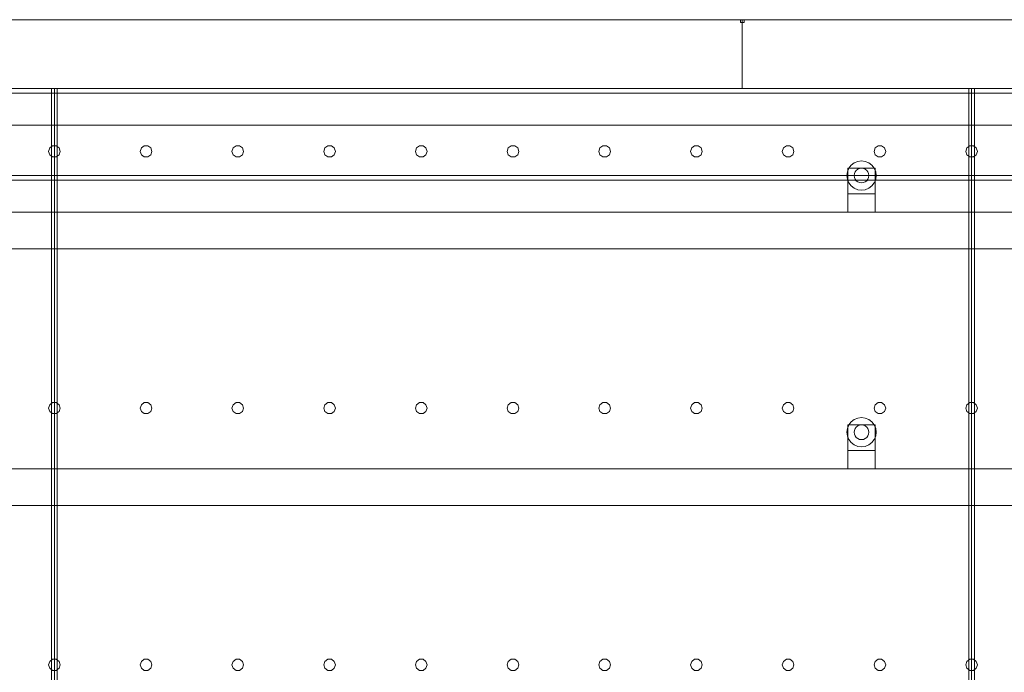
# Model space of a CAD drawing. Header units: millimetres. Extents: x -2233 to 61924, y -68080 to 6847.
# Tile 985 of 1056: x 41423 to 42497, y 2288 to 3000. Entities that reach past the tile are written whole.
import ezdxf

# ---------------------------------------------------------------- set-up
doc = ezdxf.new("R2010")
doc.units = ezdxf.units.MM
doc.layers.add('lateral_secador', color=7, linetype='Continuous', lineweight=0)

msp = doc.modelspace()

# ---------------------------------------------------------------- linework, layer by layer
at = {"layer": 'lateral_secador'}
for p, q in [((41211.134, 3000), (42211.134, 3000)), ((42209.134, 3000), (42213.134, 3000)), ((42209.134, 3000), (42209.134, 2997)), ((42209.134, 2997), (42213.134, 2997)), ((42211.134, 2925), (42211.134, 3000)), ((42211.134, 3000), (43211.134, 3000)), ((42213.134, 2997), (42213.134, 3000)), ((40461.134, 2925), (41461.134, 2925)), ((40461.134, 2925), (60461.134, 2925)), ((40461.134, 2920), (60461.134, 2920)), ((41211.134, 2925), (42211.134, 2925)), ((41458.134, 2925), (41464.134, 2925)), ((41458.134, 2925), (41458.134, 60)), ((41461.134, 0), (41461.134, 2925)), ((41461.134, 2925), (42461.134, 2925)), ((41464.134, 60), (41464.134, 2925)), ((42211.134, 2925), (43211.134, 2925)), ((42458.134, 2925), (42464.134, 2925)), ((42458.134, 2925), (42458.134, 60)), ((42461.134, 0), (42461.134, 2925)), ((42461.134, 2925), (43461.134, 2925)), ((42464.134, 60), (42464.134, 2925)), ((40461.134, 2885), (60461.134, 2885)), ((41455.997, 2860.082), (41454.784, 2856.35)), ((41454.784, 2856.35), (41455.997, 2852.618)), ((41459.172, 2862.389), (41455.997, 2860.082)), ((41463.096, 2862.389), (41459.172, 2862.389)), ((41466.271, 2860.082), (41463.096, 2862.389)), ((41467.484, 2856.35), (41466.271, 2860.082)), ((41466.271, 2852.618), (41467.484, 2856.35)), ((41555.997, 2860.082), (41554.784, 2856.35)), ((41554.784, 2856.35), (41555.997, 2852.618)), ((41559.172, 2862.389), (41555.997, 2860.082)), ((41563.096, 2862.389), (41559.172, 2862.389)), ((41566.271, 2860.082), (41563.096, 2862.389)), ((41567.484, 2856.35), (41566.271, 2860.082)), ((41566.271, 2852.618), (41567.484, 2856.35)), ((41655.997, 2860.082), (41654.784, 2856.35)), ((41654.784, 2856.35), (41655.997, 2852.618)), ((41659.172, 2862.389), (41655.997, 2860.082)), ((41663.096, 2862.389), (41659.172, 2862.389)), ((41666.271, 2860.082), (41663.096, 2862.389)), ((41667.484, 2856.35), (41666.271, 2860.082)), ((41666.271, 2852.618), (41667.484, 2856.35)), ((41755.997, 2860.082), (41754.784, 2856.35)), ((41754.784, 2856.35), (41755.997, 2852.618)), ((41759.172, 2862.389), (41755.997, 2860.082)), ((41763.096, 2862.389), (41759.172, 2862.389)), ((41766.271, 2860.082), (41763.096, 2862.389)), ((41767.484, 2856.35), (41766.271, 2860.082)), ((41766.271, 2852.618), (41767.484, 2856.35)), ((41855.997, 2860.082), (41854.784, 2856.35)), ((41854.784, 2856.35), (41855.997, 2852.618)), ((41859.172, 2862.389), (41855.997, 2860.082)), ((41863.096, 2862.389), (41859.172, 2862.389)), ((41866.271, 2860.082), (41863.096, 2862.389)), ((41867.484, 2856.35), (41866.271, 2860.082)), ((41866.271, 2852.618), (41867.484, 2856.35)), ((41955.997, 2860.082), (41954.784, 2856.35)), ((41954.784, 2856.35), (41955.997, 2852.618)), ((41959.172, 2862.389), (41955.997, 2860.082)), ((41963.096, 2862.389), (41959.172, 2862.389)), ((41966.271, 2860.082), (41963.096, 2862.389)), ((41967.484, 2856.35), (41966.271, 2860.082)), ((41966.271, 2852.618), (41967.484, 2856.35)), ((42055.997, 2860.082), (42054.784, 2856.35)), ((42054.784, 2856.35), (42055.997, 2852.618)), ((42059.172, 2862.389), (42055.997, 2860.082)), ((42063.096, 2862.389), (42059.172, 2862.389)), ((42066.271, 2860.082), (42063.096, 2862.389)), ((42067.484, 2856.35), (42066.271, 2860.082)), ((42066.271, 2852.618), (42067.484, 2856.35)), ((42155.997, 2860.082), (42154.784, 2856.35)), ((42154.784, 2856.35), (42155.997, 2852.618)), ((42159.172, 2862.389), (42155.997, 2860.082)), ((42163.096, 2862.389), (42159.172, 2862.389)), ((42166.271, 2860.082), (42163.096, 2862.389)), ((42167.484, 2856.35), (42166.271, 2860.082)), ((42166.271, 2852.618), (42167.484, 2856.35)), ((42255.997, 2860.082), (42254.784, 2856.35)), ((42254.784, 2856.35), (42255.997, 2852.618)), ((42259.172, 2862.389), (42255.997, 2860.082)), ((42263.096, 2862.389), (42259.172, 2862.389)), ((42266.271, 2860.082), (42263.096, 2862.389)), ((42267.484, 2856.35), (42266.271, 2860.082)), ((42266.271, 2852.618), (42267.484, 2856.35)), ((42355.997, 2860.082), (42354.784, 2856.35)), ((42354.784, 2856.35), (42355.997, 2852.618)), ((42359.172, 2862.389), (42355.997, 2860.082)), ((42363.096, 2862.389), (42359.172, 2862.389)), ((42366.271, 2860.082), (42363.096, 2862.389)), ((42367.484, 2856.35), (42366.271, 2860.082)), ((42366.271, 2852.618), (42367.484, 2856.35)), ((42455.997, 2860.082), (42454.784, 2856.35)), ((42454.784, 2856.35), (42455.997, 2852.618)), ((42459.172, 2862.389), (42455.997, 2860.082)), ((42463.096, 2862.389), (42459.172, 2862.389)), ((42466.271, 2860.082), (42463.096, 2862.389)), ((42467.484, 2856.35), (42466.271, 2860.082)), ((42466.271, 2852.618), (42467.484, 2856.35)), ((41455.997, 2852.618), (41459.172, 2850.311)), ((41459.172, 2850.311), (41463.096, 2850.311)), ((41463.096, 2850.311), (41466.271, 2852.618)), ((41555.997, 2852.618), (41559.172, 2850.311)), ((41559.172, 2850.311), (41563.096, 2850.311)), ((41563.096, 2850.311), (41566.271, 2852.618)), ((41655.997, 2852.618), (41659.172, 2850.311)), ((41659.172, 2850.311), (41663.096, 2850.311)), ((41663.096, 2850.311), (41666.271, 2852.618)), ((41755.997, 2852.618), (41759.172, 2850.311)), ((41759.172, 2850.311), (41763.096, 2850.311)), ((41763.096, 2850.311), (41766.271, 2852.618)), ((41855.997, 2852.618), (41859.172, 2850.311)), ((41859.172, 2850.311), (41863.096, 2850.311)), ((41863.096, 2850.311), (41866.271, 2852.618)), ((41955.997, 2852.618), (41959.172, 2850.311)), ((41959.172, 2850.311), (41963.096, 2850.311)), ((41963.096, 2850.311), (41966.271, 2852.618)), ((42055.997, 2852.618), (42059.172, 2850.311)), ((42059.172, 2850.311), (42063.096, 2850.311)), ((42063.096, 2850.311), (42066.271, 2852.618)), ((42155.997, 2852.618), (42159.172, 2850.311)), ((42159.172, 2850.311), (42163.096, 2850.311)), ((42163.096, 2850.311), (42166.271, 2852.618)), ((42255.997, 2852.618), (42259.172, 2850.311)), ((42259.172, 2850.311), (42263.096, 2850.311)), ((42263.096, 2850.311), (42266.271, 2852.618)), ((42336.993, 2845.455), (42333.134, 2843.856)), ((42341.134, 2846), (42336.993, 2845.455)), ((42345.275, 2845.455), (42341.134, 2846)), ((42349.134, 2843.856), (42345.275, 2845.455)), ((42355.997, 2852.618), (42359.172, 2850.311)), ((42359.172, 2850.311), (42363.096, 2850.311)), ((42363.096, 2850.311), (42366.271, 2852.618)), ((42455.997, 2852.618), (42459.172, 2850.311)), ((42459.172, 2850.311), (42463.096, 2850.311)), ((42463.096, 2850.311), (42466.271, 2852.618)), ((42325.679, 2834.141), (42325.134, 2830)), ((42327.277, 2838), (42325.679, 2834.141)), ((42326.134, 2838), (42356.134, 2838)), ((42326.134, 2838), (42326.134, 2810)), ((42329.82, 2841.314), (42327.277, 2838)), ((42333.134, 2843.856), (42329.82, 2841.314)), ((42335.477, 2835.657), (42334.206, 2834)), ((42337.134, 2836.928), (42335.477, 2835.657)), ((42339.063, 2837.727), (42337.134, 2836.928)), ((42341.134, 2838), (42339.063, 2837.727)), ((42343.204, 2837.727), (42341.134, 2838)), ((42345.134, 2836.928), (42343.204, 2837.727)), ((42346.791, 2835.657), (42345.134, 2836.928)), ((42348.062, 2834), (42346.791, 2835.657)), ((42352.448, 2841.314), (42349.134, 2843.856)), ((42354.99, 2838), (42352.448, 2841.314)), ((42356.589, 2834.141), (42354.99, 2838)), ((42356.134, 2810), (42356.134, 2838)), ((42357.134, 2830), (42356.589, 2834.141)), ((40461.134, 2830), (60461.134, 2830)), ((40461.134, 2825), (60461.134, 2825)), ((42325.134, 2830), (42325.679, 2825.859)), ((42325.679, 2825.859), (42327.277, 2822)), ((42333.406, 2832.071), (42333.134, 2830)), ((42333.134, 2830), (42333.406, 2827.929)), ((42334.206, 2834), (42333.406, 2832.071)), ((42333.406, 2827.929), (42334.206, 2826)), ((42334.206, 2826), (42335.477, 2824.343)), ((42335.477, 2824.343), (42337.134, 2823.072)), ((42345.134, 2823.072), (42346.791, 2824.343)), ((42346.791, 2824.343), (42348.062, 2826)), ((42348.861, 2832.071), (42348.062, 2834)), ((42348.062, 2826), (42348.861, 2827.929)), ((42349.134, 2830), (42348.861, 2832.071)), ((42348.861, 2827.929), (42349.134, 2830)), ((42354.99, 2822), (42356.589, 2825.859)), ((42356.589, 2825.859), (42357.134, 2830)), ((42327.277, 2822), (42329.82, 2818.686)), ((42329.82, 2818.686), (42333.134, 2816.144)), ((42333.134, 2816.144), (42336.993, 2814.545)), ((42336.993, 2814.545), (42341.134, 2814)), ((42337.134, 2823.072), (42339.063, 2822.273)), ((42339.063, 2822.273), (42341.134, 2822)), ((42341.134, 2822), (42343.204, 2822.273)), ((42341.134, 2814), (42345.275, 2814.545)), ((42343.204, 2822.273), (42345.134, 2823.072)), ((42345.275, 2814.545), (42349.134, 2816.144)), ((42349.134, 2816.144), (42352.448, 2818.686)), ((42352.448, 2818.686), (42354.99, 2822)), ((42326.134, 2810), (42356.134, 2810)), ((42326.134, 2810), (42326.134, 2790)), ((42356.134, 2790), (42356.134, 2810)), ((40811.134, 2790), (60111.134, 2790)), ((42326.134, 2790), (42356.134, 2790)), ((40811.134, 2750), (60111.134, 2750)), ((41455.997, 2580.082), (41454.784, 2576.35)), ((41459.172, 2582.389), (41455.997, 2580.082)), ((41463.096, 2582.389), (41459.172, 2582.389)), ((41466.271, 2580.082), (41463.096, 2582.389)), ((41467.484, 2576.35), (41466.271, 2580.082)), ((41555.997, 2580.082), (41554.784, 2576.35)), ((41559.172, 2582.389), (41555.997, 2580.082)), ((41563.096, 2582.389), (41559.172, 2582.389)), ((41566.271, 2580.082), (41563.096, 2582.389)), ((41567.484, 2576.35), (41566.271, 2580.082)), ((41655.997, 2580.082), (41654.784, 2576.35)), ((41659.172, 2582.389), (41655.997, 2580.082)), ((41663.096, 2582.389), (41659.172, 2582.389)), ((41666.271, 2580.082), (41663.096, 2582.389)), ((41667.484, 2576.35), (41666.271, 2580.082)), ((41755.997, 2580.082), (41754.784, 2576.35)), ((41759.172, 2582.389), (41755.997, 2580.082)), ((41763.096, 2582.389), (41759.172, 2582.389)), ((41766.271, 2580.082), (41763.096, 2582.389)), ((41767.484, 2576.35), (41766.271, 2580.082)), ((41855.997, 2580.082), (41854.784, 2576.35)), ((41859.172, 2582.389), (41855.997, 2580.082)), ((41863.096, 2582.389), (41859.172, 2582.389)), ((41866.271, 2580.082), (41863.096, 2582.389)), ((41867.484, 2576.35), (41866.271, 2580.082)), ((41955.997, 2580.082), (41954.784, 2576.35)), ((41959.172, 2582.389), (41955.997, 2580.082)), ((41963.096, 2582.389), (41959.172, 2582.389)), ((41966.271, 2580.082), (41963.096, 2582.389)), ((41967.484, 2576.35), (41966.271, 2580.082)), ((42055.997, 2580.082), (42054.784, 2576.35)), ((42059.172, 2582.389), (42055.997, 2580.082)), ((42063.096, 2582.389), (42059.172, 2582.389)), ((42066.271, 2580.082), (42063.096, 2582.389)), ((42067.484, 2576.35), (42066.271, 2580.082)), ((42155.997, 2580.082), (42154.784, 2576.35)), ((42159.172, 2582.389), (42155.997, 2580.082)), ((42163.096, 2582.389), (42159.172, 2582.389)), ((42166.271, 2580.082), (42163.096, 2582.389)), ((42167.484, 2576.35), (42166.271, 2580.082)), ((42255.997, 2580.082), (42254.784, 2576.35)), ((42259.172, 2582.389), (42255.997, 2580.082)), ((42263.096, 2582.389), (42259.172, 2582.389)), ((42266.271, 2580.082), (42263.096, 2582.389)), ((42267.484, 2576.35), (42266.271, 2580.082)), ((42355.997, 2580.082), (42354.784, 2576.35)), ((42359.172, 2582.389), (42355.997, 2580.082)), ((42363.096, 2582.389), (42359.172, 2582.389)), ((42366.271, 2580.082), (42363.096, 2582.389)), ((42367.484, 2576.35), (42366.271, 2580.082)), ((42455.997, 2580.082), (42454.784, 2576.35)), ((42459.172, 2582.389), (42455.997, 2580.082)), ((42463.096, 2582.389), (42459.172, 2582.389)), ((42466.271, 2580.082), (42463.096, 2582.389)), ((42467.484, 2576.35), (42466.271, 2580.082)), ((41454.784, 2576.35), (41455.997, 2572.618)), ((41455.997, 2572.618), (41459.172, 2570.311)), ((41459.172, 2570.311), (41463.096, 2570.311)), ((41463.096, 2570.311), (41466.271, 2572.618)), ((41466.271, 2572.618), (41467.484, 2576.35)), ((41554.784, 2576.35), (41555.997, 2572.618)), ((41555.997, 2572.618), (41559.172, 2570.311)), ((41559.172, 2570.311), (41563.096, 2570.311)), ((41563.096, 2570.311), (41566.271, 2572.618)), ((41566.271, 2572.618), (41567.484, 2576.35)), ((41654.784, 2576.35), (41655.997, 2572.618)), ((41655.997, 2572.618), (41659.172, 2570.311)), ((41659.172, 2570.311), (41663.096, 2570.311)), ((41663.096, 2570.311), (41666.271, 2572.618)), ((41666.271, 2572.618), (41667.484, 2576.35)), ((41754.784, 2576.35), (41755.997, 2572.618)), ((41755.997, 2572.618), (41759.172, 2570.311)), ((41759.172, 2570.311), (41763.096, 2570.311)), ((41763.096, 2570.311), (41766.271, 2572.618)), ((41766.271, 2572.618), (41767.484, 2576.35)), ((41854.784, 2576.35), (41855.997, 2572.618)), ((41855.997, 2572.618), (41859.172, 2570.311)), ((41859.172, 2570.311), (41863.096, 2570.311)), ((41863.096, 2570.311), (41866.271, 2572.618)), ((41866.271, 2572.618), (41867.484, 2576.35)), ((41954.784, 2576.35), (41955.997, 2572.618)), ((41955.997, 2572.618), (41959.172, 2570.311)), ((41959.172, 2570.311), (41963.096, 2570.311)), ((41963.096, 2570.311), (41966.271, 2572.618)), ((41966.271, 2572.618), (41967.484, 2576.35)), ((42054.784, 2576.35), (42055.997, 2572.618)), ((42055.997, 2572.618), (42059.172, 2570.311)), ((42059.172, 2570.311), (42063.096, 2570.311)), ((42063.096, 2570.311), (42066.271, 2572.618)), ((42066.271, 2572.618), (42067.484, 2576.35)), ((42154.784, 2576.35), (42155.997, 2572.618)), ((42155.997, 2572.618), (42159.172, 2570.311)), ((42159.172, 2570.311), (42163.096, 2570.311)), ((42163.096, 2570.311), (42166.271, 2572.618)), ((42166.271, 2572.618), (42167.484, 2576.35)), ((42254.784, 2576.35), (42255.997, 2572.618)), ((42255.997, 2572.618), (42259.172, 2570.311)), ((42259.172, 2570.311), (42263.096, 2570.311)), ((42263.096, 2570.311), (42266.271, 2572.618)), ((42266.271, 2572.618), (42267.484, 2576.35)), ((42341.134, 2566), (42336.993, 2565.455)), ((42345.275, 2565.455), (42341.134, 2566)), ((42354.784, 2576.35), (42355.997, 2572.618)), ((42355.997, 2572.618), (42359.172, 2570.311)), ((42359.172, 2570.311), (42363.096, 2570.311)), ((42363.096, 2570.311), (42366.271, 2572.618)), ((42366.271, 2572.618), (42367.484, 2576.35)), ((42454.784, 2576.35), (42455.997, 2572.618)), ((42455.997, 2572.618), (42459.172, 2570.311)), ((42459.172, 2570.311), (42463.096, 2570.311)), ((42463.096, 2570.311), (42466.271, 2572.618)), ((42466.271, 2572.618), (42467.484, 2576.35)), ((42327.277, 2558), (42325.679, 2554.141)), ((42326.134, 2558), (42356.134, 2558)), ((42326.134, 2558), (42326.134, 2530)), ((42329.82, 2561.314), (42327.277, 2558)), ((42333.134, 2563.856), (42329.82, 2561.314)), ((42336.993, 2565.455), (42333.134, 2563.856)), ((42335.477, 2555.657), (42334.206, 2554)), ((42337.134, 2556.928), (42335.477, 2555.657)), ((42339.063, 2557.727), (42337.134, 2556.928)), ((42341.134, 2558), (42339.063, 2557.727)), ((42343.204, 2557.727), (42341.134, 2558)), ((42345.134, 2556.928), (42343.204, 2557.727)), ((42346.791, 2555.657), (42345.134, 2556.928)), ((42349.134, 2563.856), (42345.275, 2565.455)), ((42348.062, 2554), (42346.791, 2555.657)), ((42352.448, 2561.314), (42349.134, 2563.856)), ((42354.99, 2558), (42352.448, 2561.314)), ((42356.589, 2554.141), (42354.99, 2558)), ((42356.134, 2530), (42356.134, 2558)), ((42325.679, 2554.141), (42325.134, 2550)), ((42325.134, 2550), (42325.679, 2545.859)), ((42325.679, 2545.859), (42327.277, 2542)), ((42333.406, 2552.071), (42333.134, 2550)), ((42333.134, 2550), (42333.406, 2547.929)), ((42334.206, 2554), (42333.406, 2552.071)), ((42333.406, 2547.929), (42334.206, 2546)), ((42334.206, 2546), (42335.477, 2544.343)), ((42335.477, 2544.343), (42337.134, 2543.072)), ((42345.134, 2543.072), (42346.791, 2544.343)), ((42346.791, 2544.343), (42348.062, 2546)), ((42348.861, 2552.071), (42348.062, 2554)), ((42348.062, 2546), (42348.861, 2547.929)), ((42349.134, 2550), (42348.861, 2552.071)), ((42348.861, 2547.929), (42349.134, 2550)), ((42354.99, 2542), (42356.589, 2545.859)), ((42357.134, 2550), (42356.589, 2554.141)), ((42356.589, 2545.859), (42357.134, 2550)), ((42327.277, 2542), (42329.82, 2538.686)), ((42329.82, 2538.686), (42333.134, 2536.144)), ((42333.134, 2536.144), (42336.993, 2534.545)), ((42336.993, 2534.545), (42341.134, 2534)), ((42337.134, 2543.072), (42339.063, 2542.273)), ((42339.063, 2542.273), (42341.134, 2542)), ((42341.134, 2542), (42343.204, 2542.273)), ((42341.134, 2534), (42345.275, 2534.545)), ((42343.204, 2542.273), (42345.134, 2543.072)), ((42345.275, 2534.545), (42349.134, 2536.144)), ((42349.134, 2536.144), (42352.448, 2538.686)), ((42352.448, 2538.686), (42354.99, 2542)), ((42326.134, 2530), (42356.134, 2530)), ((42326.134, 2530), (42326.134, 2510)), ((42356.134, 2510), (42356.134, 2530)), ((40811.134, 2510), (60111.134, 2510)), ((42326.134, 2510), (42356.134, 2510)), ((40811.134, 2470), (60111.134, 2470)), ((41455.997, 2300.082), (41454.784, 2296.35)), ((41459.172, 2302.389), (41455.997, 2300.082)), ((41463.096, 2302.389), (41459.172, 2302.389)), ((41466.271, 2300.082), (41463.096, 2302.389)), ((41467.484, 2296.35), (41466.271, 2300.082)), ((41555.997, 2300.082), (41554.784, 2296.35)), ((41559.172, 2302.389), (41555.997, 2300.082)), ((41563.096, 2302.389), (41559.172, 2302.389)), ((41566.271, 2300.082), (41563.096, 2302.389)), ((41567.484, 2296.35), (41566.271, 2300.082)), ((41655.997, 2300.082), (41654.784, 2296.35)), ((41659.172, 2302.389), (41655.997, 2300.082)), ((41663.096, 2302.389), (41659.172, 2302.389)), ((41666.271, 2300.082), (41663.096, 2302.389)), ((41667.484, 2296.35), (41666.271, 2300.082)), ((41755.997, 2300.082), (41754.784, 2296.35)), ((41759.172, 2302.389), (41755.997, 2300.082)), ((41763.096, 2302.389), (41759.172, 2302.389)), ((41766.271, 2300.082), (41763.096, 2302.389)), ((41767.484, 2296.35), (41766.271, 2300.082)), ((41855.997, 2300.082), (41854.784, 2296.35)), ((41859.172, 2302.389), (41855.997, 2300.082)), ((41863.096, 2302.389), (41859.172, 2302.389)), ((41866.271, 2300.082), (41863.096, 2302.389)), ((41867.484, 2296.35), (41866.271, 2300.082)), ((41955.997, 2300.082), (41954.784, 2296.35)), ((41959.172, 2302.389), (41955.997, 2300.082)), ((41963.096, 2302.389), (41959.172, 2302.389)), ((41966.271, 2300.082), (41963.096, 2302.389)), ((41967.484, 2296.35), (41966.271, 2300.082)), ((42055.997, 2300.082), (42054.784, 2296.35)), ((42059.172, 2302.389), (42055.997, 2300.082)), ((42063.096, 2302.389), (42059.172, 2302.389)), ((42066.271, 2300.082), (42063.096, 2302.389)), ((42067.484, 2296.35), (42066.271, 2300.082)), ((42155.997, 2300.082), (42154.784, 2296.35)), ((42159.172, 2302.389), (42155.997, 2300.082)), ((42163.096, 2302.389), (42159.172, 2302.389)), ((42166.271, 2300.082), (42163.096, 2302.389)), ((42167.484, 2296.35), (42166.271, 2300.082)), ((42255.997, 2300.082), (42254.784, 2296.35)), ((42259.172, 2302.389), (42255.997, 2300.082)), ((42263.096, 2302.389), (42259.172, 2302.389)), ((42266.271, 2300.082), (42263.096, 2302.389)), ((42267.484, 2296.35), (42266.271, 2300.082)), ((42355.997, 2300.082), (42354.784, 2296.35)), ((42359.172, 2302.389), (42355.997, 2300.082)), ((42363.096, 2302.389), (42359.172, 2302.389)), ((42366.271, 2300.082), (42363.096, 2302.389)), ((42367.484, 2296.35), (42366.271, 2300.082)), ((42455.997, 2300.082), (42454.784, 2296.35)), ((42459.172, 2302.389), (42455.997, 2300.082)), ((42463.096, 2302.389), (42459.172, 2302.389)), ((42466.271, 2300.082), (42463.096, 2302.389)), ((42467.484, 2296.35), (42466.271, 2300.082)), ((41454.784, 2296.35), (41455.997, 2292.618)), ((41455.997, 2292.618), (41459.172, 2290.311)), ((41459.172, 2290.311), (41463.096, 2290.311)), ((41463.096, 2290.311), (41466.271, 2292.618)), ((41466.271, 2292.618), (41467.484, 2296.35)), ((41554.784, 2296.35), (41555.997, 2292.618)), ((41555.997, 2292.618), (41559.172, 2290.311)), ((41559.172, 2290.311), (41563.096, 2290.311)), ((41563.096, 2290.311), (41566.271, 2292.618)), ((41566.271, 2292.618), (41567.484, 2296.35)), ((41654.784, 2296.35), (41655.997, 2292.618)), ((41655.997, 2292.618), (41659.172, 2290.311)), ((41659.172, 2290.311), (41663.096, 2290.311)), ((41663.096, 2290.311), (41666.271, 2292.618)), ((41666.271, 2292.618), (41667.484, 2296.35)), ((41754.784, 2296.35), (41755.997, 2292.618)), ((41755.997, 2292.618), (41759.172, 2290.311)), ((41759.172, 2290.311), (41763.096, 2290.311)), ((41763.096, 2290.311), (41766.271, 2292.618)), ((41766.271, 2292.618), (41767.484, 2296.35)), ((41854.784, 2296.35), (41855.997, 2292.618)), ((41855.997, 2292.618), (41859.172, 2290.311)), ((41859.172, 2290.311), (41863.096, 2290.311)), ((41863.096, 2290.311), (41866.271, 2292.618)), ((41866.271, 2292.618), (41867.484, 2296.35)), ((41954.784, 2296.35), (41955.997, 2292.618)), ((41955.997, 2292.618), (41959.172, 2290.311)), ((41959.172, 2290.311), (41963.096, 2290.311)), ((41963.096, 2290.311), (41966.271, 2292.618)), ((41966.271, 2292.618), (41967.484, 2296.35)), ((42054.784, 2296.35), (42055.997, 2292.618)), ((42055.997, 2292.618), (42059.172, 2290.311)), ((42059.172, 2290.311), (42063.096, 2290.311)), ((42063.096, 2290.311), (42066.271, 2292.618)), ((42066.271, 2292.618), (42067.484, 2296.35)), ((42154.784, 2296.35), (42155.997, 2292.618)), ((42155.997, 2292.618), (42159.172, 2290.311)), ((42159.172, 2290.311), (42163.096, 2290.311)), ((42163.096, 2290.311), (42166.271, 2292.618)), ((42166.271, 2292.618), (42167.484, 2296.35)), ((42254.784, 2296.35), (42255.997, 2292.618)), ((42255.997, 2292.618), (42259.172, 2290.311)), ((42259.172, 2290.311), (42263.096, 2290.311)), ((42263.096, 2290.311), (42266.271, 2292.618)), ((42266.271, 2292.618), (42267.484, 2296.35)), ((42354.784, 2296.35), (42355.997, 2292.618)), ((42355.997, 2292.618), (42359.172, 2290.311)), ((42359.172, 2290.311), (42363.096, 2290.311)), ((42363.096, 2290.311), (42366.271, 2292.618)), ((42366.271, 2292.618), (42367.484, 2296.35)), ((42454.784, 2296.35), (42455.997, 2292.618)), ((42455.997, 2292.618), (42459.172, 2290.311)), ((42459.172, 2290.311), (42463.096, 2290.311)), ((42463.096, 2290.311), (42466.271, 2292.618)), ((42466.271, 2292.618), (42467.484, 2296.35))]:
    msp.add_line(p, q, dxfattribs=at)

doc.saveas('drawing.dxf')
